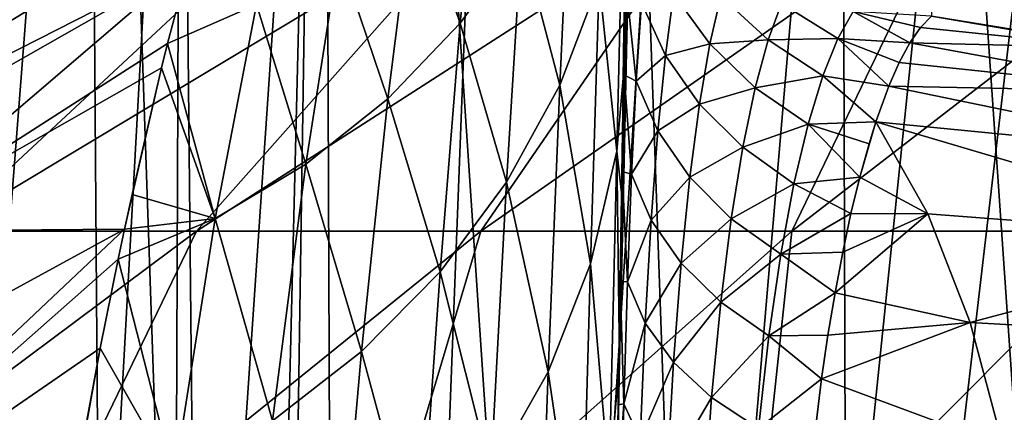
# Model space of a CAD drawing. Header units: millimetres. Extents: x -24 to 24, y 0 to 188.
# Tile 401 of 460: x -13.89 to -10.17, y 168.21 to 169.69. Entities that reach past the tile are written whole.
import ezdxf

# ---------------------------------------------------------------- set-up
doc = ezdxf.new("R2010")
doc.units = ezdxf.units.MM
doc.header["$LTSCALE"] = 58.620611
for name, color, linetype in [('112', 7, 'CONTINUOUS'), ('122', 7, 'CONTINUOUS'), ('125', 7, 'CONTINUOUS'), ('166', 7, 'CONTINUOUS'), ('173', 7, 'CONTINUOUS'), ('77', 7, 'CONTINUOUS'), ('78', 7, 'CONTINUOUS'), ('89', 7, 'CONTINUOUS')]:
    doc.layers.add(name, color=color, linetype=linetype)

msp = doc.modelspace()

# ---------------------------------------------------------------- linework, layer by layer
at = {"layer": '112', "color": 7, "linetype": 'CONTINUOUS'}
for points in [[(-12.1497, 170.4415, 9.0704), (-12.3996, 170.1752, 8.9876), (-12.2244, 169.682, 11.5088), (-12.1497, 170.4415, 9.0704)], [(-11.9926, 170.0013, 11.6267), (-12.1497, 170.4415, 9.0704), (-12.2244, 169.682, 11.5088), (-11.9926, 170.0013, 11.6267)], [(-11.8065, 170.3485, 11.7467), (-11.9926, 170.0013, 11.6267), (-11.848, 169.4478, 14.1894), (-11.8065, 170.3485, 11.7467)], [(-11.6994, 169.8393, 14.3511), (-11.8065, 170.3485, 11.7467), (-11.848, 169.4478, 14.1894), (-11.6994, 169.8393, 14.3511)], [(-11.6064, 170.248, 14.5119), (-11.6994, 169.8393, 14.3511), (-11.6325, 169.1977, 16.9676), (-11.6064, 170.248, 14.5119)], [(-11.5943, 169.634, 17.1756), (-11.6064, 170.248, 14.5119), (-11.6325, 169.1977, 16.9676), (-11.5943, 169.634, 17.1756)], [(-11.5943, 169.634, 17.1756), (-11.586, 170.003, 16.3432), (-11.6064, 170.248, 14.5119), (-11.5943, 169.634, 17.1756)], [(-12.3996, 170.1752, 8.9876), (-12.6833, 169.9444, 8.9078), (-12.498, 169.3961, 11.3951), (-12.3996, 170.1752, 8.9876)], [(-12.2244, 169.682, 11.5088), (-12.3996, 170.1752, 8.9876), (-12.498, 169.3961, 11.3951), (-12.2244, 169.682, 11.5088)], [(-11.9926, 170.0013, 11.6267), (-12.2244, 169.682, 11.5088), (-12.0497, 169.08, 14.0296), (-11.9926, 170.0013, 11.6267)], [(-11.848, 169.4478, 14.1894), (-11.9926, 170.0013, 11.6267), (-12.0497, 169.08, 14.0296), (-11.848, 169.4478, 14.1894)], [(-12.6833, 169.9444, 8.9078), (-12.9959, 169.7527, 8.8324), (-12.8087, 169.1483, 11.2873), (-12.6833, 169.9444, 8.9078)], [(-12.498, 169.3961, 11.3951), (-12.6833, 169.9444, 8.9078), (-12.8087, 169.1483, 11.2873), (-12.498, 169.3961, 11.3951)], [(-13.2496, 169.9122, 7.6985), (-13.3318, 169.605, 8.7583), (-12.9959, 169.7527, 8.8324), (-13.2496, 169.9122, 7.6985)], [(-11.6994, 169.8393, 14.3511), (-11.848, 169.4478, 14.1894), (-11.7322, 168.7712, 16.7597), (-11.6994, 169.8393, 14.3511)], [(-11.6325, 169.1977, 16.9676), (-11.6994, 169.8393, 14.3511), (-11.7322, 168.7712, 16.7597), (-11.6325, 169.1977, 16.9676)], [(-12.9959, 169.7527, 8.8324), (-13.3318, 169.605, 8.7583), (-13.1514, 168.9429, 11.1874), (-12.9959, 169.7527, 8.8324)], [(-12.8087, 169.1483, 11.2873), (-12.9959, 169.7527, 8.8324), (-13.1514, 168.9429, 11.1874), (-12.8087, 169.1483, 11.2873)], [(-12.2244, 169.682, 11.5088), (-12.498, 169.3961, 11.3951), (-12.3011, 168.742, 13.8744), (-12.2244, 169.682, 11.5088)], [(-12.0497, 169.08, 14.0296), (-12.2244, 169.682, 11.5088), (-12.3011, 168.742, 13.8744), (-12.0497, 169.08, 14.0296)], [(-11.6087, 168.9849, 18.5106), (-11.5943, 169.634, 17.1756), (-11.6325, 169.1977, 16.9676), (-11.6087, 168.9849, 18.5106)], [(-13.3318, 169.605, 8.7583), (-13.3548, 169.5134, 9.0503), (-13.1514, 168.9429, 11.1874), (-13.3318, 169.605, 8.7583)], [(-13.3548, 169.5134, 9.0503), (-13.4664, 169.0343, 10.4413), (-13.1514, 168.9429, 11.1874), (-13.3548, 169.5134, 9.0503)], [(-11.848, 169.4478, 14.1894), (-12.0497, 169.08, 14.0296), (-11.8917, 168.3629, 16.5525), (-11.848, 169.4478, 14.1894)], [(-11.7322, 168.7712, 16.7597), (-11.848, 169.4478, 14.1894), (-11.8917, 168.3629, 16.5525), (-11.7322, 168.7712, 16.7597)], [(-12.498, 169.3961, 11.3951), (-12.8087, 169.1483, 11.2873), (-12.5979, 168.4396, 13.7263), (-12.498, 169.3961, 11.3951)], [(-12.3011, 168.742, 13.8744), (-12.498, 169.3961, 11.3951), (-12.5979, 168.4396, 13.7263), (-12.3011, 168.742, 13.8744)], [(-11.6617, 167.955, 19.3352), (-11.6325, 169.1977, 16.9676), (-11.7322, 168.7712, 16.7597), (-11.6617, 167.955, 19.3352)], [(-11.6617, 167.955, 19.3352), (-11.6214, 168.3995, 19.5999), (-11.6325, 169.1977, 16.9676), (-11.6617, 167.955, 19.3352)], [(-11.6214, 168.3995, 19.5999), (-11.6087, 168.9849, 18.5106), (-11.6325, 169.1977, 16.9676), (-11.6214, 168.3995, 19.5999)], [(-12.8087, 169.1483, 11.2873), (-13.1514, 168.9429, 11.1874), (-12.9353, 168.1778, 13.5879), (-12.8087, 169.1483, 11.2873)], [(-12.5979, 168.4396, 13.7263), (-12.8087, 169.1483, 11.2873), (-12.9353, 168.1778, 13.5879), (-12.5979, 168.4396, 13.7263)], [(-12.0497, 169.08, 14.0296), (-12.3011, 168.742, 13.8744), (-12.1083, 167.9797, 16.3494), (-12.0497, 169.08, 14.0296)], [(-11.8917, 168.3629, 16.5525), (-12.0497, 169.08, 14.0296), (-12.1083, 167.9797, 16.3494), (-11.8917, 168.3629, 16.5525)], [(-13.4664, 169.0343, 10.4413), (-13.4949, 168.9028, 10.7903), (-13.1514, 168.9429, 11.1874), (-13.4664, 169.0343, 10.4413)], [(-13.4949, 168.9028, 10.7903), (-13.5189, 168.7893, 11.0823), (-13.1514, 168.9429, 11.1874), (-13.4949, 168.9028, 10.7903)], [(-13.1514, 168.9429, 11.1874), (-13.5189, 168.7893, 11.0823), (-13.3075, 167.9611, 13.4615), (-13.1514, 168.9429, 11.1874)], [(-12.9353, 168.1778, 13.5879), (-13.1514, 168.9429, 11.1874), (-13.3075, 167.9611, 13.4615), (-12.9353, 168.1778, 13.5879)], [(-13.5189, 168.7893, 11.0823), (-13.5867, 168.4529, 11.9017), (-13.3075, 167.9611, 13.4615), (-13.5189, 168.7893, 11.0823)], [(-11.7675, 167.5176, 19.0771), (-11.7322, 168.7712, 16.7597), (-11.8917, 168.3629, 16.5525), (-11.7675, 167.5176, 19.0771)], [(-11.7675, 167.5176, 19.0771), (-11.6617, 167.955, 19.3352), (-11.7322, 168.7712, 16.7597), (-11.7675, 167.5176, 19.0771)], [(-12.3011, 168.742, 13.8744), (-12.5979, 168.4396, 13.7263), (-12.3784, 167.6278, 16.1538), (-12.3011, 168.742, 13.8744)], [(-12.1083, 167.9797, 16.3494), (-12.3011, 168.742, 13.8744), (-12.3784, 167.6278, 16.1538), (-12.1083, 167.9797, 16.3494)], [(-13.5867, 168.4529, 11.9017), (-13.7078, 167.796, 13.3429), (-13.3075, 167.9611, 13.4615), (-13.5867, 168.4529, 11.9017)], [(-12.5979, 168.4396, 13.7263), (-12.9353, 168.1778, 13.5879), (-12.6976, 167.3131, 15.9689), (-12.5979, 168.4396, 13.7263)], [(-12.3784, 167.6278, 16.1538), (-12.5979, 168.4396, 13.7263), (-12.6976, 167.3131, 15.9689), (-12.3784, 167.6278, 16.1538)], [(-11.6335, 167.8357, 20.5659), (-11.6214, 168.3995, 19.5999), (-11.6617, 167.955, 19.3352), (-11.6335, 167.8357, 20.5659)], [(-11.937, 167.0992, 18.8216), (-11.8917, 168.3629, 16.5525), (-12.1083, 167.9797, 16.3494), (-11.937, 167.0992, 18.8216)], [(-11.937, 167.0992, 18.8216), (-11.7675, 167.5176, 19.0771), (-11.8917, 168.3629, 16.5525), (-11.937, 167.0992, 18.8216)]]:
    msp.add_3dface(points, dxfattribs=at)
at = {"layer": '122', "color": 7, "linetype": 'CONTINUOUS'}
for points in [[(-9.7379, 169.589, 26.1496), (-10.4421, 169.7079, 25.7824), (-10.483, 169.6658, 25.4518), (-9.7379, 169.589, 26.1496)], [(-10.5236, 169.6073, 25.1271), (-9.7379, 169.589, 26.1496), (-10.483, 169.6658, 25.4518), (-10.5236, 169.6073, 25.1271)], [(-10.5236, 169.6073, 25.1271), (-10.5637, 169.5332, 24.8101), (-9.5121, 169.4217, 25.5927), (-10.5236, 169.6073, 25.1271)], [(-9.7379, 169.589, 26.1496), (-10.5236, 169.6073, 25.1271), (-9.5121, 169.4217, 25.5927), (-9.7379, 169.589, 26.1496)], [(-10.5637, 169.5332, 24.8101), (-10.6029, 169.4441, 24.5026), (-9.5121, 169.4217, 25.5927), (-10.5637, 169.5332, 24.8101)], [(-10.6029, 169.4441, 24.5026), (-10.652, 169.3086, 24.1216), (-9.3101, 169.1774, 25.0525), (-10.6029, 169.4441, 24.5026)], [(-9.5121, 169.4217, 25.5927), (-10.6029, 169.4441, 24.5026), (-9.3101, 169.1774, 25.0525), (-9.5121, 169.4217, 25.5927)], [(-10.6778, 169.2258, 23.9228), (-10.7129, 169.0989, 23.6532), (-10.652, 169.3086, 24.1216), (-10.6778, 169.2258, 23.9228)], [(-10.652, 169.3086, 24.1216), (-10.7129, 169.0989, 23.6532), (-10.456, 168.9606, 23.6488), (-10.652, 169.3086, 24.1216)], [(-10.652, 169.3086, 24.1216), (-10.456, 168.9606, 23.6488), (-9.1337, 168.8604, 24.5419), (-10.652, 169.3086, 24.1216)], [(-9.3101, 169.1774, 25.0525), (-10.652, 169.3086, 24.1216), (-9.1337, 168.8604, 24.5419), (-9.3101, 169.1774, 25.0525)], [(-10.7129, 169.0989, 23.6532), (-10.7462, 168.9618, 23.3984), (-10.456, 168.9606, 23.6488), (-10.7129, 169.0989, 23.6532)], [(-10.7774, 168.816, 23.1591), (-10.8064, 168.6624, 22.9357), (-10.456, 168.9606, 23.6488), (-10.7774, 168.816, 23.1591)], [(-10.456, 168.9606, 23.6488), (-10.8064, 168.6624, 22.9357), (-10.2953, 168.5494, 23.2122), (-10.456, 168.9606, 23.6488)], [(-10.7462, 168.9618, 23.3984), (-10.7774, 168.816, 23.1591), (-10.456, 168.9606, 23.6488), (-10.7462, 168.9618, 23.3984)], [(-10.456, 168.9606, 23.6488), (-10.2953, 168.5494, 23.2122), (-9.1337, 168.8604, 24.5419), (-10.456, 168.9606, 23.6488)], [(-9.1337, 168.8604, 24.5419), (-10.2953, 168.5494, 23.2122), (-8.986, 168.4762, 24.0697), (-9.1337, 168.8604, 24.5419)], [(-10.8064, 168.6624, 22.9357), (-10.8332, 168.5023, 22.7282), (-10.2953, 168.5494, 23.2122), (-10.8064, 168.6624, 22.9357)], [(-10.8332, 168.5023, 22.7282), (-10.8577, 168.3366, 22.5366), (-10.2953, 168.5494, 23.2122), (-10.8332, 168.5023, 22.7282)], [(-10.2953, 168.5494, 23.2122), (-10.8577, 168.3366, 22.5366), (-10.171, 168.0825, 22.8221), (-10.2953, 168.5494, 23.2122)], [(-10.2953, 168.5494, 23.2122), (-10.171, 168.0825, 22.8221), (-8.986, 168.4762, 24.0697), (-10.2953, 168.5494, 23.2122)], [(-8.986, 168.4762, 24.0697), (-10.171, 168.0825, 22.8221), (-8.8697, 168.0314, 23.6443), (-8.986, 168.4762, 24.0697)], [(-10.8577, 168.3366, 22.5366), (-10.8997, 167.9916, 22.1994), (-10.171, 168.0825, 22.8221), (-10.8577, 168.3366, 22.5366)]]:
    msp.add_3dface(points, dxfattribs=at)
at = {"layer": '125', "color": 7, "linetype": 'CONTINUOUS'}
for points in [[(-11.6032, 169.7878, 22.1849), (-11.6063, 169.5719, 21.9228), (-11.5948, 169.8013, 22.473), (-11.6032, 169.7878, 22.1849)], [(-11.6063, 169.5719, 21.9228), (-11.6038, 169.4867, 21.9956), (-11.5948, 169.8013, 22.473), (-11.6063, 169.5719, 21.9228)], [(-11.5948, 169.8013, 22.473), (-11.6038, 169.4867, 21.9956), (-11.5586, 169.4627, 22.3982), (-11.5948, 169.8013, 22.473)], [(-11.5391, 169.7583, 22.9081), (-11.5948, 169.8013, 22.473), (-11.5586, 169.4627, 22.3982), (-11.5391, 169.7583, 22.9081)], [(-11.4175, 169.7925, 23.5472), (-11.5391, 169.7583, 22.9081), (-11.4484, 169.5591, 23.0348), (-11.4175, 169.7925, 23.5472)], [(-11.4175, 169.7925, 23.5472), (-11.4484, 169.5591, 23.0348), (-11.28, 169.6034, 23.6437), (-11.4175, 169.7925, 23.5472)], [(-11.2382, 169.7846, 24.1535), (-11.4175, 169.7925, 23.5472), (-11.28, 169.6034, 23.6437), (-11.2382, 169.7846, 24.1535)], [(-11.2382, 169.7846, 24.1535), (-11.28, 169.6034, 23.6437), (-11.0596, 169.6184, 24.2201), (-11.2382, 169.7846, 24.1535)], [(-11.0085, 169.7561, 24.7251), (-11.2382, 169.7846, 24.1535), (-11.0596, 169.6184, 24.2201), (-11.0085, 169.7561, 24.7251)], [(-11.5391, 169.7583, 22.9081), (-11.5586, 169.4627, 22.3982), (-11.4484, 169.5591, 23.0348), (-11.5391, 169.7583, 22.9081)], [(-11.0085, 169.7561, 24.7251), (-11.0596, 169.6184, 24.2201), (-10.7963, 169.6242, 24.765), (-11.0085, 169.7561, 24.7251)], [(-10.7385, 169.7256, 25.2655), (-11.0085, 169.7561, 24.7251), (-10.7963, 169.6242, 24.765), (-10.7385, 169.7256, 25.2655)], [(-10.5236, 169.6073, 25.1271), (-10.7385, 169.7256, 25.2655), (-10.7963, 169.6242, 24.765), (-10.5236, 169.6073, 25.1271)], [(-10.483, 169.6658, 25.4518), (-10.4421, 169.7079, 25.7824), (-10.7385, 169.7256, 25.2655), (-10.483, 169.6658, 25.4518)], [(-10.5236, 169.6073, 25.1271), (-10.483, 169.6658, 25.4518), (-10.7385, 169.7256, 25.2655), (-10.5236, 169.6073, 25.1271)], [(-11.0596, 169.6184, 24.2201), (-11.28, 169.6034, 23.6437), (-11.1088, 169.4375, 23.7281), (-11.0596, 169.6184, 24.2201)], [(-11.0596, 169.6184, 24.2201), (-11.1088, 169.4375, 23.7281), (-10.8533, 169.4823, 24.2744), (-11.0596, 169.6184, 24.2201)], [(-10.7963, 169.6242, 24.765), (-11.0596, 169.6184, 24.2201), (-10.8533, 169.4823, 24.2744), (-10.7963, 169.6242, 24.765)], [(-10.6029, 169.4441, 24.5026), (-10.7963, 169.6242, 24.765), (-10.8533, 169.4823, 24.2744), (-10.6029, 169.4441, 24.5026)], [(-10.6029, 169.4441, 24.5026), (-10.5637, 169.5332, 24.8101), (-10.7963, 169.6242, 24.765), (-10.6029, 169.4441, 24.5026)], [(-10.5637, 169.5332, 24.8101), (-10.5236, 169.6073, 25.1271), (-10.7963, 169.6242, 24.765), (-10.5637, 169.5332, 24.8101)], [(-11.28, 169.6034, 23.6437), (-11.4484, 169.5591, 23.0348), (-11.3193, 169.3754, 23.1512), (-11.28, 169.6034, 23.6437)], [(-11.28, 169.6034, 23.6437), (-11.3193, 169.3754, 23.1512), (-11.1088, 169.4375, 23.7281), (-11.28, 169.6034, 23.6437)], [(-11.6063, 169.5719, 21.9228), (-11.6097, 169.3463, 21.6776), (-11.6038, 169.4867, 21.9956), (-11.6063, 169.5719, 21.9228)], [(-11.4484, 169.5591, 23.0348), (-11.5586, 169.4627, 22.3982), (-11.4766, 169.2743, 22.5456), (-11.4484, 169.5591, 23.0348)], [(-11.4484, 169.5591, 23.0348), (-11.4766, 169.2743, 22.5456), (-11.3193, 169.3754, 23.1512), (-11.4484, 169.5591, 23.0348)], [(-11.6097, 169.3463, 21.6776), (-11.6118, 169.121, 21.55), (-11.6038, 169.4867, 21.9956), (-11.6097, 169.3463, 21.6776)], [(-11.6038, 169.4867, 21.9956), (-11.6118, 169.121, 21.55), (-11.576, 169.1112, 21.9199), (-11.6038, 169.4867, 21.9956)], [(-11.5586, 169.4627, 22.3982), (-11.6038, 169.4867, 21.9956), (-11.576, 169.1112, 21.9199), (-11.5586, 169.4627, 22.3982)], [(-10.8533, 169.4823, 24.2744), (-11.1088, 169.4375, 23.7281), (-10.9088, 169.2993, 23.7979), (-10.8533, 169.4823, 24.2744)], [(-10.652, 169.3086, 24.1216), (-10.8533, 169.4823, 24.2744), (-10.9088, 169.2993, 23.7979), (-10.652, 169.3086, 24.1216)], [(-10.652, 169.3086, 24.1216), (-10.6029, 169.4441, 24.5026), (-10.8533, 169.4823, 24.2744), (-10.652, 169.3086, 24.1216)], [(-11.5586, 169.4627, 22.3982), (-11.576, 169.1112, 21.9199), (-11.4766, 169.2743, 22.5456), (-11.5586, 169.4627, 22.3982)], [(-11.1088, 169.4375, 23.7281), (-11.3193, 169.3754, 23.1512), (-11.1556, 169.2124, 23.254), (-11.1088, 169.4375, 23.7281)], [(-11.1088, 169.4375, 23.7281), (-11.1556, 169.2124, 23.254), (-10.9088, 169.2993, 23.7979), (-11.1088, 169.4375, 23.7281)], [(-11.3193, 169.3754, 23.1512), (-11.4766, 169.2743, 22.5456), (-11.3557, 169.0991, 22.6822), (-11.3193, 169.3754, 23.1512)], [(-11.3193, 169.3754, 23.1512), (-11.3557, 169.0991, 22.6822), (-11.1556, 169.2124, 23.254), (-11.3193, 169.3754, 23.1512)], [(-11.6097, 169.3463, 21.6776), (-11.6133, 169.1119, 21.4495), (-11.6118, 169.121, 21.55), (-11.6097, 169.3463, 21.6776)], [(-10.9088, 169.2993, 23.7979), (-11.1556, 169.2124, 23.254), (-10.9618, 169.0747, 23.3403), (-10.9088, 169.2993, 23.7979)], [(-10.7129, 169.0989, 23.6532), (-10.9088, 169.2993, 23.7979), (-10.9618, 169.0747, 23.3403), (-10.7129, 169.0989, 23.6532)], [(-10.6778, 169.2258, 23.9228), (-10.652, 169.3086, 24.1216), (-10.9088, 169.2993, 23.7979), (-10.6778, 169.2258, 23.9228)], [(-10.7129, 169.0989, 23.6532), (-10.6778, 169.2258, 23.9228), (-10.9088, 169.2993, 23.7979), (-10.7129, 169.0989, 23.6532)], [(-11.4766, 169.2743, 22.5456), (-11.576, 169.1112, 21.9199), (-11.502, 168.937, 22.0876), (-11.4766, 169.2743, 22.5456)], [(-11.4766, 169.2743, 22.5456), (-11.502, 168.937, 22.0876), (-11.3557, 169.0991, 22.6822), (-11.4766, 169.2743, 22.5456)], [(-11.1556, 169.2124, 23.254), (-11.3557, 169.0991, 22.6822), (-11.1991, 168.9422, 22.8039), (-11.1556, 169.2124, 23.254)], [(-11.1556, 169.2124, 23.254), (-11.1991, 168.9422, 22.8039), (-10.9618, 169.0747, 23.3403), (-11.1556, 169.2124, 23.254)], [(-11.617, 168.8697, 21.2387), (-11.6194, 168.7048, 21.1446), (-11.6118, 169.121, 21.55), (-11.617, 168.8697, 21.2387)], [(-11.6118, 169.121, 21.55), (-11.6194, 168.7048, 21.1446), (-11.5914, 168.7037, 21.4828), (-11.6118, 169.121, 21.55)], [(-11.6133, 169.1119, 21.4495), (-11.617, 168.8697, 21.2387), (-11.6118, 169.121, 21.55), (-11.6133, 169.1119, 21.4495)], [(-11.576, 169.1112, 21.9199), (-11.6118, 169.121, 21.55), (-11.5914, 168.7037, 21.4828), (-11.576, 169.1112, 21.9199)], [(-11.576, 169.1112, 21.9199), (-11.5914, 168.7037, 21.4828), (-11.502, 168.937, 22.0876), (-11.576, 169.1112, 21.9199)], [(-11.3557, 169.0991, 22.6822), (-11.502, 168.937, 22.0876), (-11.3885, 168.7739, 22.244), (-11.3557, 169.0991, 22.6822)], [(-11.3557, 169.0991, 22.6822), (-11.3885, 168.7739, 22.244), (-11.1991, 168.9422, 22.8039), (-11.3557, 169.0991, 22.6822)], [(-10.7462, 168.9618, 23.3984), (-10.7129, 169.0989, 23.6532), (-10.9618, 169.0747, 23.3403), (-10.7462, 168.9618, 23.3984)], [(-10.9618, 169.0747, 23.3403), (-11.1991, 168.9422, 22.8039), (-11.0114, 168.8079, 22.9074), (-10.9618, 169.0747, 23.3403)], [(-10.7462, 168.9618, 23.3984), (-10.9618, 169.0747, 23.3403), (-11.0114, 168.8079, 22.9074), (-10.7462, 168.9618, 23.3984)], [(-10.7774, 168.816, 23.1591), (-10.7462, 168.9618, 23.3984), (-11.0114, 168.8079, 22.9074), (-10.7774, 168.816, 23.1591)], [(-11.502, 168.937, 22.0876), (-11.5914, 168.7037, 21.4828), (-11.5244, 168.5472, 21.6698), (-11.502, 168.937, 22.0876)], [(-11.502, 168.937, 22.0876), (-11.5244, 168.5472, 21.6698), (-11.3885, 168.7739, 22.244), (-11.502, 168.937, 22.0876)], [(-11.1991, 168.9422, 22.8039), (-11.3885, 168.7739, 22.244), (-11.2386, 168.6265, 22.3846), (-11.1991, 168.9422, 22.8039)], [(-11.1991, 168.9422, 22.8039), (-11.2386, 168.6265, 22.3846), (-11.0114, 168.8079, 22.9074), (-11.1991, 168.9422, 22.8039)], [(-11.617, 168.8697, 21.2387), (-11.625, 168.3643, 20.8683), (-11.6194, 168.7048, 21.1446), (-11.617, 168.8697, 21.2387)], [(-11.0114, 168.8079, 22.9074), (-11.2386, 168.6265, 22.3846), (-11.0566, 168.499, 22.5054), (-11.0114, 168.8079, 22.9074)], [(-10.8064, 168.6624, 22.9357), (-11.0114, 168.8079, 22.9074), (-11.0566, 168.499, 22.5054), (-10.8064, 168.6624, 22.9357)], [(-10.8064, 168.6624, 22.9357), (-10.7774, 168.816, 23.1591), (-11.0114, 168.8079, 22.9074), (-10.8064, 168.6624, 22.9357)], [(-11.3885, 168.7739, 22.244), (-11.5244, 168.5472, 21.6698), (-11.4173, 168.3999, 21.8452), (-11.3885, 168.7739, 22.244)], [(-11.3885, 168.7739, 22.244), (-11.4173, 168.3999, 21.8452), (-11.2386, 168.6265, 22.3846), (-11.3885, 168.7739, 22.244)], [(-11.625, 168.3643, 20.8683), (-11.627, 168.2383, 20.7889), (-11.6194, 168.7048, 21.1446), (-11.625, 168.3643, 20.8683)], [(-11.6194, 168.7048, 21.1446), (-11.627, 168.2383, 20.7889), (-11.6052, 168.242, 21.0977), (-11.6194, 168.7048, 21.1446)], [(-11.5914, 168.7037, 21.4828), (-11.6194, 168.7048, 21.1446), (-11.6052, 168.242, 21.0977), (-11.5914, 168.7037, 21.4828)], [(-11.5914, 168.7037, 21.4828), (-11.6052, 168.242, 21.0977), (-11.5244, 168.5472, 21.6698), (-11.5914, 168.7037, 21.4828)], [(-10.8332, 168.5023, 22.7282), (-10.8064, 168.6624, 22.9357), (-11.0566, 168.499, 22.5054), (-10.8332, 168.5023, 22.7282)], [(-11.2386, 168.6265, 22.3846), (-11.4173, 168.3999, 21.8452), (-11.2733, 168.2657, 22.004), (-11.2386, 168.6265, 22.3846)], [(-11.2386, 168.6265, 22.3846), (-11.2733, 168.2657, 22.004), (-11.0566, 168.499, 22.5054), (-11.2386, 168.6265, 22.3846)], [(-11.5244, 168.5472, 21.6698), (-11.6052, 168.242, 21.0977), (-11.5435, 168.1068, 21.3023), (-11.5244, 168.5472, 21.6698)], [(-11.5244, 168.5472, 21.6698), (-11.5435, 168.1068, 21.3023), (-11.4173, 168.3999, 21.8452), (-11.5244, 168.5472, 21.6698)], [(-11.0566, 168.499, 22.5054), (-11.2733, 168.2657, 22.004), (-11.0963, 168.1486, 22.1416), (-11.0566, 168.499, 22.5054)], [(-10.8577, 168.3366, 22.5366), (-11.0566, 168.499, 22.5054), (-11.0963, 168.1486, 22.1416), (-10.8577, 168.3366, 22.5366)], [(-10.8577, 168.3366, 22.5366), (-10.8332, 168.5023, 22.7282), (-11.0566, 168.499, 22.5054), (-10.8577, 168.3366, 22.5366)], [(-11.4173, 168.3999, 21.8452), (-11.5435, 168.1068, 21.3023), (-11.4416, 167.9788, 21.4951), (-11.4173, 168.3999, 21.8452)], [(-11.4173, 168.3999, 21.8452), (-11.4416, 167.9788, 21.4951), (-11.2733, 168.2657, 22.004), (-11.4173, 168.3999, 21.8452)], [(-10.8997, 167.9916, 22.1994), (-10.8577, 168.3366, 22.5366), (-11.0963, 168.1486, 22.1416), (-10.8997, 167.9916, 22.1994)], [(-11.627, 168.2383, 20.7889), (-11.6335, 167.8357, 20.5659), (-11.6052, 168.242, 21.0977), (-11.627, 168.2383, 20.7889)], [(-11.6335, 167.8357, 20.5659), (-11.6174, 167.7307, 20.7757), (-11.6052, 168.242, 21.0977), (-11.6335, 167.8357, 20.5659)], [(-11.6052, 168.242, 21.0977), (-11.6174, 167.7307, 20.7757), (-11.5435, 168.1068, 21.3023), (-11.6052, 168.242, 21.0977)], [(-11.2733, 168.2657, 22.004), (-11.4416, 167.9788, 21.4951), (-11.3022, 167.8616, 21.6706), (-11.2733, 168.2657, 22.004)], [(-11.2733, 168.2657, 22.004), (-11.3022, 167.8616, 21.6706), (-11.0963, 168.1486, 22.1416), (-11.2733, 168.2657, 22.004)]]:
    msp.add_3dface(points, dxfattribs=at)
at = {"layer": '166', "color": 7, "linetype": 'CONTINUOUS'}
for points in [[(-14.0513, 167.3687, 202.6958), (-14.0667, 178.6088, 238.3457), (-13.8658, 173.6335, 222.5563), (-14.0513, 167.3687, 202.6958)], [(-13.8268, 173.1906, 221.1496), (-14.0513, 167.3687, 202.6958), (-13.8658, 173.6335, 222.5563), (-13.8268, 173.1906, 221.1496)], [(-13.6313, 172.7535, 219.7541), (-14.0513, 167.3687, 202.6958), (-13.8268, 173.1906, 221.1496), (-13.6313, 172.7535, 219.7541)], [(-13.5864, 166.7761, 200.7941), (-14.0513, 167.3687, 202.6958), (-13.6313, 172.7535, 219.7541), (-13.5864, 166.7761, 200.7941)], [(-13.2815, 172.3273, 218.386), (-13.5864, 166.7761, 200.7941), (-13.6313, 172.7535, 219.7541), (-13.2815, 172.3273, 218.386)], [(-13.3062, 166.1706, 198.8606), (-13.5864, 166.7761, 200.7941), (-13.2815, 172.3273, 218.386), (-13.3062, 166.1706, 198.8606)], [(-13.2133, 165.5611, 196.9232), (-13.3062, 166.1706, 198.8606), (-13.2815, 172.3273, 218.386), (-13.2133, 165.5611, 196.9232)], [(-12.7813, 171.9163, 217.0601), (-13.2133, 165.5611, 196.9232), (-13.2815, 172.3273, 218.386), (-12.7813, 171.9163, 217.0601)], [(-13.2133, 165.5611, 196.9232), (-12.7813, 171.9163, 217.0601), (-13.2133, 154.3874, 161.4849), (-13.2133, 165.5611, 196.9232)], [(-13.2133, 143.4601, 126.8278), (-13.2133, 154.3874, 161.4849), (-12.7813, 171.9163, 217.0601), (-13.2133, 143.4601, 126.8278)], [(-12.1365, 171.5253, 215.7921), (-13.2133, 143.4601, 126.8278), (-12.7813, 171.9163, 217.0601), (-12.1365, 171.5253, 215.7921)], [(-11.454, 171.1226, 214.487), (-13.2133, 143.4601, 126.8278), (-12.1365, 171.5253, 215.7921), (-11.454, 171.1226, 214.487)], [(-10.8887, 170.7023, 213.132), (-13.2133, 143.4601, 126.8278), (-11.454, 171.1226, 214.487), (-10.8887, 170.7023, 213.132)], [(-10.4448, 170.2677, 211.7372), (-13.2133, 143.4601, 126.8278), (-10.8887, 170.7023, 213.132), (-10.4448, 170.2677, 211.7372)], [(-10.1255, 169.8219, 210.312), (-13.2133, 143.4601, 126.8278), (-10.4448, 170.2677, 211.7372), (-10.1255, 169.8219, 210.312)], [(-9.9331, 169.3684, 208.8669), (-13.2133, 143.4601, 126.8278), (-10.1255, 169.8219, 210.312), (-9.9331, 169.3684, 208.8669)], [(-9.8688, 168.9103, 207.412), (-13.2133, 143.4601, 126.8278), (-9.9331, 169.3684, 208.8669), (-9.8688, 168.9103, 207.412)], [(-9.8686, 155.2258, 164.0102), (-13.2133, 143.4601, 126.8278), (-9.8688, 168.9103, 207.412), (-9.8686, 155.2258, 164.0102)]]:
    msp.add_3dface(points, dxfattribs=at)
at = {"layer": '173', "color": 7, "linetype": 'CONTINUOUS'}
for points in [[(-10.7993, 177.8986, 243.6319), (-8.6714, 147.1545, 253.985), (-8.751, 178.1862, 244.4869), (-10.7993, 177.8986, 243.6319)], [(-11.7903, 177.7329, 243.1381), (-10.6996, 146.8852, 253.1309), (-10.7993, 177.8986, 243.6319), (-11.7903, 177.7329, 243.1381)], [(-10.6996, 146.8852, 253.1309), (-8.6714, 147.1545, 253.985), (-10.7993, 177.8986, 243.6319), (-10.6996, 146.8852, 253.1309)], [(-12.7562, 177.553, 242.6013), (-10.6996, 146.8852, 253.1309), (-11.7903, 177.7329, 243.1381), (-12.7562, 177.553, 242.6013)], [(-13.695, 177.3595, 242.0229), (-12.6366, 146.5608, 252.1019), (-12.7562, 177.553, 242.6013), (-13.695, 177.3595, 242.0229)], [(-12.6366, 146.5608, 252.1019), (-10.6996, 146.8852, 253.1309), (-12.7562, 177.553, 242.6013), (-12.6366, 146.5608, 252.1019)], [(-14.6047, 177.1528, 241.4039), (-12.6366, 146.5608, 252.1019), (-13.695, 177.3595, 242.0229), (-14.6047, 177.1528, 241.4039)], [(-14.4658, 146.184, 250.9069), (-12.6366, 146.5608, 252.1019), (-14.6047, 177.1528, 241.4039), (-14.4658, 146.184, 250.9069)]]:
    msp.add_3dface(points, dxfattribs=at)
at = {"layer": '77', "color": 7, "linetype": 'CONTINUOUS'}
for points in [[(-15.9315, 168.8955, 6.7218), (-15.2497, 168.8955, 8.1514), (-13.1825, 170.1391, 6.8126), (-15.9315, 168.8955, 6.7218)], [(-13.7617, 170.134, 5.5797), (-15.9315, 168.8955, 6.7218), (-13.1825, 170.1391, 6.8126), (-13.7617, 170.134, 5.5797)], [(-13.1825, 170.1391, 6.8126), (-15.2497, 168.8955, 8.1514), (-13.2496, 169.9122, 7.6985), (-13.1825, 170.1391, 6.8126)], [(-16.4798, 168.8955, 5.2359), (-15.9315, 168.8955, 6.7218), (-13.7617, 170.134, 5.5797), (-16.4798, 168.8955, 5.2359)], [(-14.2117, 170.134, 4.3064), (-16.4798, 168.8955, 5.2359), (-13.7617, 170.134, 5.5797), (-14.2117, 170.134, 4.3064)], [(-15.0313, 168.8955, -8.5474), (-15.7503, 168.8955, -7.1361), (-13.4757, 170.134, -6.2389), (-15.0313, 168.8955, -8.5474)], [(-13.4757, 170.134, -6.2389), (-15.7503, 168.8955, -7.1361), (-13.9867, 170.134, -4.9888), (-13.4757, 170.134, -6.2389)], [(-14.1861, 168.8955, -9.8869), (-15.0313, 168.8955, -8.5474), (-12.8531, 170.134, -7.4373), (-14.1861, 168.8955, -9.8869)], [(-12.8531, 170.134, -7.4373), (-15.0313, 168.8955, -8.5474), (-13.4757, 170.134, -6.2389), (-12.8531, 170.134, -7.4373)], [(-13.222, 168.8955, -11.1435), (-14.1861, 168.8955, -9.8869), (-12.1243, 170.134, -8.5743), (-13.222, 168.8955, -11.1435)], [(-12.1243, 170.134, -8.5743), (-14.1861, 168.8955, -9.8869), (-12.8531, 170.134, -7.4373), (-12.1243, 170.134, -8.5743)], [(-12.1469, 168.8955, -12.3065), (-13.222, 168.8955, -11.1435), (-11.2952, 170.134, -9.6403), (-12.1469, 168.8955, -12.3065)], [(-11.2952, 170.134, -9.6403), (-13.222, 168.8955, -11.1435), (-12.1243, 170.134, -8.5743), (-11.2952, 170.134, -9.6403)], [(-10.9698, 168.8955, -13.3664), (-12.1469, 168.8955, -12.3065), (-10.3726, 170.134, -10.6266), (-10.9698, 168.8955, -13.3664)], [(-10.3726, 170.134, -10.6266), (-12.1469, 168.8955, -12.3065), (-11.2952, 170.134, -9.6403), (-10.3726, 170.134, -10.6266)], [(-9.7008, 168.8955, -14.3141), (-10.9698, 168.8955, -13.3664), (-9.3643, 170.134, -11.5251), (-9.7008, 168.8955, -14.3141)], [(-9.3643, 170.134, -11.5251), (-10.9698, 168.8955, -13.3664), (-10.3726, 170.134, -10.6266), (-9.3643, 170.134, -11.5251)], [(-15.2497, 168.8955, 8.1514), (-14.4398, 168.8955, 9.5126), (-13.2496, 169.9122, 7.6985), (-15.2497, 168.8955, 8.1514)], [(-13.2496, 169.9122, 7.6985), (-14.4398, 168.8955, 9.5126), (-13.3318, 169.605, 8.7583), (-13.2496, 169.9122, 7.6985)], [(-13.3318, 169.605, 8.7583), (-14.4398, 168.8955, 9.5126), (-13.3548, 169.5134, 9.0503), (-13.3318, 169.605, 8.7583)], [(-14.4398, 168.8955, 9.5126), (-13.4949, 168.9028, 10.7903), (-13.3548, 169.5134, 9.0503), (-14.4398, 168.8955, 9.5126)], [(-13.3548, 169.5134, 9.0503), (-13.4949, 168.9028, 10.7903), (-13.4664, 169.0343, 10.4413), (-13.3548, 169.5134, 9.0503)], [(-16.1207, 167.4699, 11.1991), (-15.015, 167.4699, 12.643), (-13.4949, 168.9028, 10.7903), (-16.1207, 167.4699, 11.1991)], [(-14.4398, 168.8955, 9.5126), (-16.1207, 167.4699, 11.1991), (-13.4949, 168.9028, 10.7903), (-14.4398, 168.8955, 9.5126)], [(-13.9129, 167.4699, -13.8466), (-15.1346, 167.4699, -12.4996), (-13.222, 168.8955, -11.1435), (-13.9129, 167.4699, -13.8466)], [(-13.222, 168.8955, -11.1435), (-15.1346, 167.4699, -12.4996), (-14.1861, 168.8955, -9.8869), (-13.222, 168.8955, -11.1435)], [(-13.4949, 168.9028, 10.7903), (-15.015, 167.4699, 12.643), (-13.5189, 168.7893, 11.0823), (-13.4949, 168.9028, 10.7903)], [(-12.5717, 167.4699, -15.0748), (-13.9129, 167.4699, -13.8466), (-12.1469, 168.8955, -12.3065), (-12.5717, 167.4699, -15.0748)], [(-12.1469, 168.8955, -12.3065), (-13.9129, 167.4699, -13.8466), (-13.222, 168.8955, -11.1435), (-12.1469, 168.8955, -12.3065)], [(-11.1227, 167.4699, -16.1735), (-12.5717, 167.4699, -15.0748), (-10.9698, 168.8955, -13.3664), (-11.1227, 167.4699, -16.1735)], [(-10.9698, 168.8955, -13.3664), (-12.5717, 167.4699, -15.0748), (-12.1469, 168.8955, -12.3065), (-10.9698, 168.8955, -13.3664)], [(-9.5781, 167.4699, -17.1335), (-11.1227, 167.4699, -16.1735), (-9.7008, 168.8955, -14.3141), (-9.5781, 167.4699, -17.1335)], [(-9.7008, 168.8955, -14.3141), (-11.1227, 167.4699, -16.1735), (-10.9698, 168.8955, -13.3664), (-9.7008, 168.8955, -14.3141)], [(-13.5189, 168.7893, 11.0823), (-15.015, 167.4699, 12.643), (-13.5867, 168.4529, 11.9017), (-13.5189, 168.7893, 11.0823)], [(-15.015, 167.4699, 12.643), (-13.7605, 167.4863, 13.9634), (-13.5867, 168.4529, 11.9017), (-15.015, 167.4699, 12.643)], [(-13.5867, 168.4529, 11.9017), (-13.7605, 167.4863, 13.9634), (-13.7078, 167.796, 13.3429), (-13.5867, 168.4529, 11.9017)]]:
    msp.add_3dface(points, dxfattribs=at)
at = {"layer": '78', "color": 7, "linetype": 'CONTINUOUS'}
for points in [[(-10.4283, 170.9218, 34.9798), (-10.4421, 169.7079, 25.7824), (-8.8752, 169.4537, 26.5527), (-10.4283, 170.9218, 34.9798)], [(-7.7934, 170.6075, 36.6754), (-10.4283, 170.9218, 34.9798), (-7.531, 169.2666, 27.0868), (-7.7934, 170.6075, 36.6754)], [(-7.531, 169.2666, 27.0868), (-10.4283, 170.9218, 34.9798), (-8.8752, 169.4537, 26.5527), (-7.531, 169.2666, 27.0868)], [(-8.8752, 169.4537, 26.5527), (-10.4421, 169.7079, 25.7824), (-9.7379, 169.589, 26.1496), (-8.8752, 169.4537, 26.5527)]]:
    msp.add_3dface(points, dxfattribs=at)
at = {"layer": '89', "color": 7, "linetype": 'CONTINUOUS'}
for points in [[(-11.6097, 169.3463, 21.6776), (-11.6063, 169.5719, 21.9228), (-11.5322, 172.1578, 9.3197), (-11.6097, 169.3463, 21.6776)], [(-11.5331, 172.126, 9.4799), (-11.6097, 169.3463, 21.6776), (-11.5322, 172.1578, 9.3197), (-11.5331, 172.126, 9.4799)], [(-11.6063, 169.5719, 21.9228), (-11.6032, 169.7878, 22.1849), (-11.5322, 172.1578, 9.3197), (-11.6063, 169.5719, 21.9228)], [(-11.5476, 171.5956, 11.741), (-11.6097, 169.3463, 21.6776), (-11.5331, 172.126, 9.4799), (-11.5476, 171.5956, 11.741)], [(-11.617, 168.8697, 21.2387), (-11.6133, 169.1119, 21.4495), (-11.5476, 171.5956, 11.741), (-11.617, 168.8697, 21.2387)], [(-11.5502, 171.4965, 12.1012), (-11.617, 168.8697, 21.2387), (-11.5476, 171.5956, 11.741), (-11.5502, 171.4965, 12.1012)], [(-11.6133, 169.1119, 21.4495), (-11.6097, 169.3463, 21.6776), (-11.5476, 171.5956, 11.741), (-11.6133, 169.1119, 21.4495)], [(-11.5656, 170.8753, 14.0844), (-11.617, 168.8697, 21.2387), (-11.5502, 171.4965, 12.1012), (-11.5656, 170.8753, 14.0844)], [(-11.625, 168.3643, 20.8683), (-11.617, 168.8697, 21.2387), (-11.5656, 170.8753, 14.0844), (-11.625, 168.3643, 20.8683)], [(-11.5706, 170.6658, 14.6723), (-11.625, 168.3643, 20.8683), (-11.5656, 170.8753, 14.0844), (-11.5706, 170.6658, 14.6723)], [(-11.586, 170.003, 16.3432), (-11.625, 168.3643, 20.8683), (-11.5706, 170.6658, 14.6723), (-11.586, 170.003, 16.3432)], [(-11.627, 168.2383, 20.7889), (-11.625, 168.3643, 20.8683), (-11.586, 170.003, 16.3432), (-11.627, 168.2383, 20.7889)], [(-11.5943, 169.634, 17.1756), (-11.627, 168.2383, 20.7889), (-11.586, 170.003, 16.3432), (-11.5943, 169.634, 17.1756)], [(-11.6087, 168.9849, 18.5106), (-11.627, 168.2383, 20.7889), (-11.5943, 169.634, 17.1756), (-11.6087, 168.9849, 18.5106)], [(-11.6214, 168.3995, 19.5999), (-11.627, 168.2383, 20.7889), (-11.6087, 168.9849, 18.5106), (-11.6214, 168.3995, 19.5999)], [(-11.6335, 167.8357, 20.5659), (-11.627, 168.2383, 20.7889), (-11.6214, 168.3995, 19.5999), (-11.6335, 167.8357, 20.5659)]]:
    msp.add_3dface(points, dxfattribs=at)

doc.saveas('drawing.dxf')
